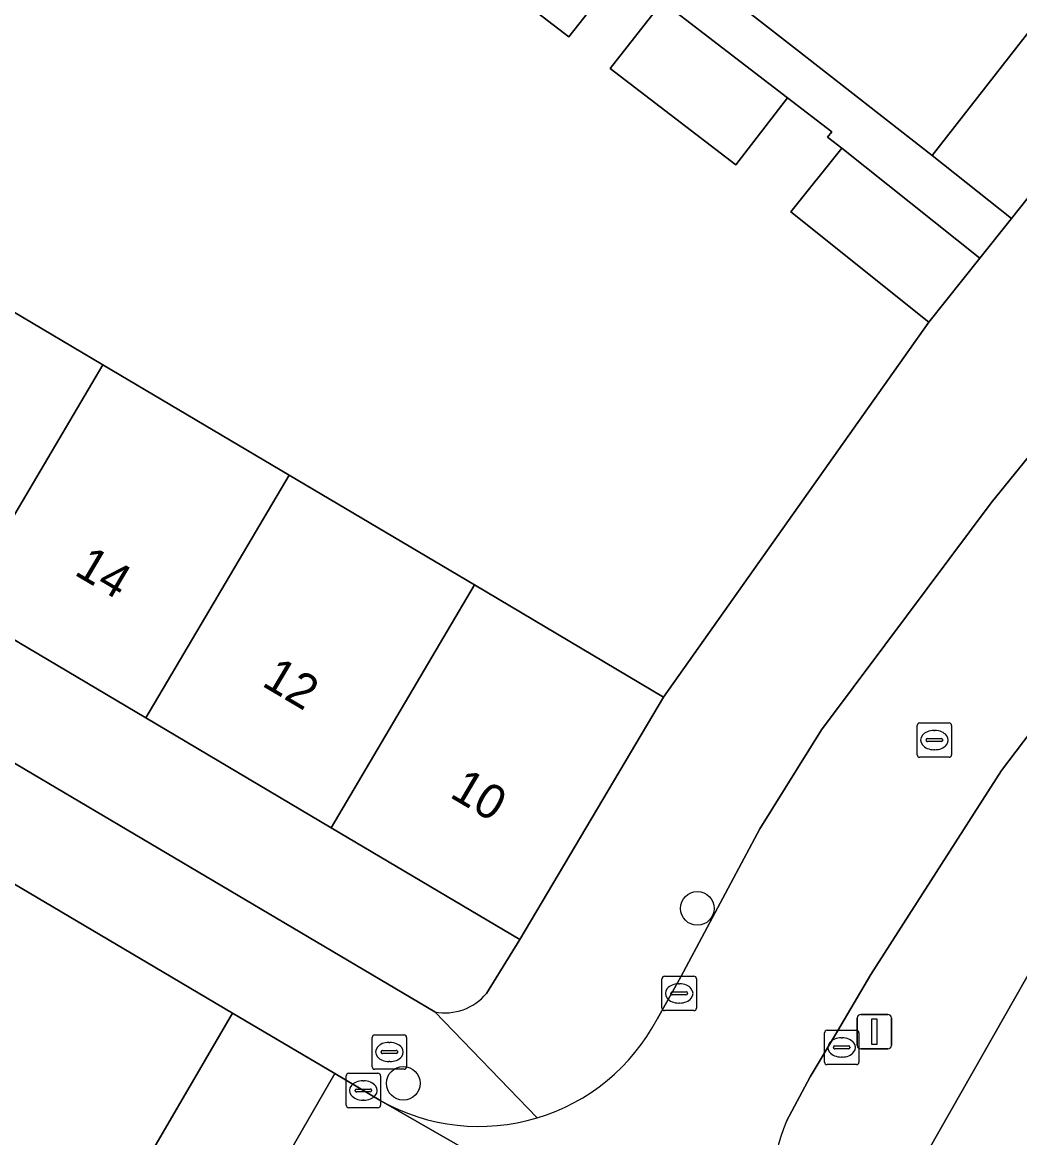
# Model space of a CAD drawing. Extents: x 160023 to 161302, y 384750 to 385707.
# Drawn here: x 160368.97 to 160397.95, y 385103.35 to 385135.78 of the extents above; entities that cross this region are included whole.
import ezdxf

# ---------------------------------------------------------------- set-up
doc = ezdxf.new("R2010")
doc.units = 0
for name, color, linetype in [('IMGEO_Boom', 7, 'Continuous'), ('IMGEO_Brandkraan', 7, 'Continuous'), ('IMGEO_Erf', 7, 'Continuous'), ('IMGEO_Kolk', 7, 'Continuous'), ('IMGEO_Lichtmast', 7, 'Continuous'), ('IMGEO_Muur', 7, 'Continuous'), ('IMGEO_Pand', 7, 'Continuous'), ('IMGEO_Pand_nummerreeks', 7, 'Continuous'), ('IMGEO_Rijbaan_lokaal_gesloten', 7, 'Continuous'), ('IMGEO_Rijbaan_lokaal_open', 7, 'Continuous'), ('IMGEO_Rioolput', 7, 'Continuous'), ('IMGEO_Voetpad_open', 7, 'Continuous')]:
    doc.layers.add(name, color=color, linetype=linetype)

msp = doc.modelspace()

# ---------------------------------------------------------------- linework, layer by layer
at = {"layer": 'IMGEO_Boom'}
for centre in [(160388.586, 385110.018), (160380.039, 385104.933)]:
    msp.add_circle(centre, 0.489, dxfattribs=at)
at = {"layer": 'IMGEO_Brandkraan'}
for p, q in [((160379.21, 385106.342), (160380.062, 385106.342)), ((160379.135, 385105.416), (160379.135, 385106.268)), ((160379.623, 385106.122), (160379.648, 385106.122)), ((160380.136, 385106.268), (160380.136, 385105.416)), ((160379.394, 385105.836), (160379.394, 385105.848)), ((160379.832, 385105.799), (160379.434, 385105.799)), ((160379.437, 385105.885), (160379.835, 385105.885)), ((160379.878, 385105.848), (160379.878, 385105.836)), ((160379.646, 385105.562), (160379.621, 385105.562)), ((160380.062, 385105.342), (160379.21, 385105.342))]:
    msp.add_line(p, q, dxfattribs=at)
for points in [[(160379.21, 385106.342), (160380.062, 385106.342)], [(160379.135, 385105.416), (160379.135, 385106.268)], [(160380.136, 385106.268), (160380.136, 385105.416)], [(160380.062, 385105.342), (160379.21, 385105.342)]]:
    msp.add_lwpolyline(points, dxfattribs=at)
for centre, radius, start, end in [((160379.212, 385106.266), 0.0765, 91.552, 178.448), ((160379.212, 385106.266), 0.0765, 91.552, 178.448), ((160380.06, 385106.266), 0.0765, 1.552, 88.448), ((160380.06, 385106.266), 0.0765, 1.552, 88.448), ((160379.434, 385105.845), 0.0403, 85.8775, 175.7526), ((160379.431, 385105.835), 0.0366, 178.938, 274.7102), ((160379.835, 385105.842), 0.043, 264.8664, 352.4533), ((160379.839, 385105.847), 0.0386, 1.7309, 96.639), ((160379.212, 385105.418), 0.0765, 181.552, 268.448), ((160379.212, 385105.418), 0.0765, 181.552, 268.448), ((160380.06, 385105.418), 0.0765, 271.552, 358.448), ((160380.06, 385105.418), 0.0765, 271.552, 358.448)]:
    msp.add_arc(centre, radius, start, end, dxfattribs=at)
for centre, major_axis, ratio, start_param, end_param in [((160379.622, 385105.842), (-0.387, 0.002), 0.722429, 4.712389, 7.853982), ((160379.647, 385105.842), (-0.39, 0.002), 0.717154, 1.570796, 4.712389)]:
    msp.add_ellipse(centre, major_axis=major_axis, ratio=ratio, start_param=start_param, end_param=end_param, dxfattribs=at)
at = {"layer": 'IMGEO_Erf'}
msp.add_lwpolyline([(160417.417, 385154.927), (160421.238, 385159.843), (160418.732, 385161.791), (160414.851, 385156.819), (160410.985, 385151.865), (160407.107, 385146.898), (160403.152, 385141.831), (160399.257, 385136.84), (160395.41, 385131.912), (160397.718, 385130.082)], close=True, dxfattribs=at)
for points in [[(160386.049, 385134.443), (160387.574, 385136.374), (160386.376, 385137.294), (160384.851, 385135.363), (160381.117, 385138.229), (160382.64, 385140.16), (160381.475, 385141.054), (160379.952, 385139.123), (160376.156, 385142.035), (160377.679, 385143.968), (160376.471, 385144.895), (160374.948, 385142.962), (160371.263, 385145.79), (160368.098, 385148.219), (160369.659, 385150.185), (160360.564, 385157.429), (160341.039, 385132.915)], [(160366.008, 385128.966), (160371.303, 385125.827), (160376.718, 385122.618), (160382.108, 385119.423), (160387.606, 385116.164), (160395.316, 385127.065), (160391.3, 385130.27), (160392.78, 385132.125), (160392.37, 385132.439), (160392.493, 385132.599), (160391.203, 385133.589), (160389.705, 385131.638), (160386.049, 385134.443)], [(160341.364, 385130.768), (160350.683, 385124.926), (160380.959, 385107.006)], [(160382.455, 385107.541), (160383.427, 385109.115), (160377.947, 385112.363), (160372.558, 385115.558), (160367.143, 385118.768)]]:
    msp.add_lwpolyline(points, dxfattribs=at)
msp.add_arc((160381.244, 385108.568), 1.588, 259.654, 319.7021, dxfattribs=at)
at = {"layer": 'IMGEO_Kolk'}
for p, q in [((160387.558, 385107.12), (160387.558, 385107.972)), ((160387.633, 385108.046), (160388.485, 385108.046)), ((160388.559, 385107.972), (160388.559, 385107.12)), ((160388.046, 385107.826), (160388.071, 385107.826)), ((160387.817, 385107.54), (160387.817, 385107.552)), ((160388.255, 385107.503), (160387.857, 385107.503)), ((160387.86, 385107.589), (160388.258, 385107.589)), ((160388.301, 385107.552), (160388.301, 385107.54)), ((160388.485, 385107.046), (160387.633, 385107.046)), ((160388.069, 385107.266), (160388.044, 385107.266)), ((160392.279, 385105.549), (160392.279, 385106.401)), ((160392.354, 385106.475), (160393.206, 385106.475)), ((160393.28, 385106.401), (160393.28, 385105.549)), ((160392.581, 385106.018), (160392.979, 385106.018)), ((160392.767, 385106.255), (160392.792, 385106.255)), ((160392.538, 385105.969), (160392.538, 385105.981)), ((160392.976, 385105.932), (160392.578, 385105.932)), ((160392.79, 385105.695), (160392.765, 385105.695)), ((160393.022, 385105.981), (160393.022, 385105.969)), ((160393.206, 385105.475), (160392.354, 385105.475)), ((160378.377, 385104.297), (160378.377, 385105.149)), ((160378.452, 385105.223), (160379.304, 385105.223)), ((160379.378, 385105.149), (160379.378, 385104.297)), ((160378.636, 385104.717), (160378.636, 385104.729)), ((160378.679, 385104.766), (160379.077, 385104.766)), ((160378.865, 385105.003), (160378.89, 385105.003)), ((160379.12, 385104.729), (160379.12, 385104.717)), ((160379.074, 385104.68), (160378.676, 385104.68)), ((160378.888, 385104.443), (160378.863, 385104.443)), ((160379.304, 385104.223), (160378.452, 385104.223))]:
    msp.add_line(p, q, dxfattribs=at)
for points in [[(160387.558, 385107.12), (160387.558, 385107.972)], [(160387.633, 385108.046), (160388.485, 385108.046)], [(160388.559, 385107.972), (160388.559, 385107.12)], [(160388.485, 385107.046), (160387.633, 385107.046)], [(160392.279, 385105.549), (160392.279, 385106.401)], [(160392.354, 385106.475), (160393.206, 385106.475)], [(160393.28, 385106.401), (160393.28, 385105.549)], [(160393.206, 385105.475), (160392.354, 385105.475)], [(160378.377, 385104.297), (160378.377, 385105.149)], [(160378.452, 385105.223), (160379.304, 385105.223)], [(160379.378, 385105.149), (160379.378, 385104.297)], [(160379.304, 385104.223), (160378.452, 385104.223)]]:
    msp.add_lwpolyline(points, dxfattribs=at)
for centre, radius, start, end in [((160387.635, 385107.97), 0.0765, 91.552, 178.448), ((160387.635, 385107.97), 0.0765, 91.552, 178.448), ((160388.483, 385107.97), 0.0765, 1.552, 88.448), ((160388.483, 385107.97), 0.0765, 1.552, 88.448), ((160387.857, 385107.549), 0.0403, 85.8775, 175.7526), ((160387.854, 385107.539), 0.0366, 178.938, 274.7102), ((160388.258, 385107.546), 0.043, 264.8664, 352.4533), ((160388.262, 385107.551), 0.0386, 1.7309, 96.639), ((160387.635, 385107.122), 0.0765, 181.552, 268.448), ((160387.635, 385107.122), 0.0765, 181.552, 268.448), ((160388.483, 385107.122), 0.0765, 271.552, 358.448), ((160388.483, 385107.122), 0.0765, 271.552, 358.448), ((160392.356, 385106.399), 0.0765, 91.552, 178.448), ((160392.356, 385106.399), 0.0765, 91.552, 178.448), ((160393.204, 385106.399), 0.0765, 1.552, 88.448), ((160393.204, 385106.399), 0.0765, 1.552, 88.448), ((160392.578, 385105.978), 0.0403, 85.8775, 175.7526), ((160392.983, 385105.98), 0.0386, 1.7309, 96.639), ((160392.575, 385105.968), 0.0366, 178.938, 274.7102), ((160392.979, 385105.975), 0.043, 264.8664, 352.4533), ((160392.356, 385105.551), 0.0765, 181.552, 268.448), ((160392.356, 385105.551), 0.0765, 181.552, 268.448), ((160393.204, 385105.551), 0.0765, 271.552, 358.448), ((160393.204, 385105.551), 0.0765, 271.552, 358.448), ((160378.454, 385105.147), 0.0765, 91.552, 178.448), ((160378.454, 385105.147), 0.0765, 91.552, 178.448), ((160379.302, 385105.147), 0.0765, 1.552, 88.448), ((160379.302, 385105.147), 0.0765, 1.552, 88.448), ((160378.676, 385104.726), 0.0403, 85.8775, 175.7526), ((160378.673, 385104.716), 0.0366, 178.938, 274.7102), ((160379.077, 385104.723), 0.043, 264.8664, 352.4533), ((160379.081, 385104.728), 0.0386, 1.7309, 96.639), ((160378.454, 385104.299), 0.0765, 181.552, 268.448), ((160378.454, 385104.299), 0.0765, 181.552, 268.448), ((160379.302, 385104.299), 0.0765, 271.552, 358.448), ((160379.302, 385104.299), 0.0765, 271.552, 358.448)]:
    msp.add_arc(centre, radius, start, end, dxfattribs=at)
for centre, major_axis, ratio, start_param, end_param in [((160388.045, 385107.546), (-0.387, 0.002), 0.722429, 4.712389, 7.853982), ((160388.07, 385107.546), (-0.39, 0.002), 0.717154, 1.570796, 4.712389), ((160392.766, 385105.975), (-0.387, 0.002), 0.722429, 4.712389, 7.853982), ((160392.791, 385105.975), (-0.39, 0.002), 0.717154, 1.570796, 4.712389), ((160378.864, 385104.723), (-0.387, 0.002), 0.722429, 4.712389, 7.853982), ((160378.889, 385104.723), (-0.39, 0.002), 0.717154, 1.570796, 4.712389)]:
    msp.add_ellipse(centre, major_axis=major_axis, ratio=ratio, start_param=start_param, end_param=end_param, dxfattribs=at)
at = {"layer": 'IMGEO_Lichtmast'}
for p, q in [((160393.234, 385106.032), (160393.234, 385106.832)), ((160393.234, 385106.832), (160393.234, 385106.032)), ((160393.334, 385106.932), (160394.124, 385106.932)), ((160394.124, 385106.932), (160393.334, 385106.932)), ((160394.224, 385106.832), (160394.224, 385106.032)), ((160394.224, 385106.032), (160394.224, 385106.832)), ((160394.124, 385105.932), (160393.334, 385105.932)), ((160393.334, 385105.932), (160394.124, 385105.932))]:
    msp.add_line(p, q, dxfattribs=at)
msp.add_lwpolyline([(160393.654, 385106.807), (160393.804, 385106.807), (160393.804, 385106.057), (160393.654, 385106.057), (160393.654, 385106.807)], dxfattribs=at)
for centre, start, end in [((160393.334, 385106.832), 90, 180), ((160393.334, 385106.832), 90, 180), ((160394.124, 385106.832), 0, 90), ((160394.124, 385106.832), 360, 90), ((160393.334, 385106.032), 180, 270), ((160393.334, 385106.032), 180, 270), ((160394.124, 385106.032), 270, 0), ((160394.124, 385106.032), 270, 0)]:
    msp.add_arc(centre, 0.1, start, end, dxfattribs=at)
at = {"layer": 'IMGEO_Muur'}
msp.add_lwpolyline([(160387.606, 385116.164), (160395.316, 385127.065)], dxfattribs=at)
at = {"layer": 'IMGEO_Pand'}
for points in [[(160392.745, 385141.922), (160388.899, 385136.994), (160391.469, 385134.988), (160395.41, 385131.912), (160399.257, 385136.84)], [(160382.64, 385140.16), (160381.117, 385138.229), (160384.851, 385135.363), (160386.376, 385137.294)], [(160387.574, 385136.374), (160386.049, 385134.443), (160389.705, 385131.638), (160391.203, 385133.589)], [(160396.797, 385128.92), (160392.78, 385132.125), (160391.3, 385130.27), (160395.316, 385127.065)], [(160361.848, 385121.906), (160367.143, 385118.768), (160371.303, 385125.827), (160366.008, 385128.966)], [(160367.143, 385118.768), (160372.558, 385115.558), (160376.718, 385122.618), (160371.303, 385125.827)], [(160382.108, 385119.423), (160376.718, 385122.618), (160372.558, 385115.558), (160377.947, 385112.363)], [(160387.606, 385116.164), (160382.108, 385119.423), (160377.947, 385112.363), (160383.427, 385109.115)], [(160395.003, 385102.463), (160400.946, 385099.085), (160405.009, 385106.266), (160399.08, 385109.636)]]:
    msp.add_lwpolyline(points, close=True, dxfattribs=at)
at = {"layer": 'IMGEO_Rijbaan_lokaal_gesloten'}
for points in [[(160365.671, 385103.277), (160371.088, 385100.124), (160375.076, 385106.975), (160373.082, 385108.155), (160362.963, 385114.135)], [(160435.644, 385072.318), (160423.083, 385079.537), (160418.598, 385082.089), (160416.968, 385083.016), (160402.988, 385090.942), (160394.009, 385096.026), (160393.778, 385096.16), (160379.385, 385104.426), (160378.045, 385105.217), (160374.108, 385098.37), (160375.168, 385097.761), (160378.639, 385095.752), (160386.711, 385091.158), (160396.67, 385085.497), (160398.258, 385084.596), (160399.574, 385083.817), (160407.061, 385079.548), (160408.745, 385078.592), (160410.666, 385077.515), (160413.918, 385075.639), (160418.139, 385073.218), (160424.416, 385069.645), (160428.901, 385067.092), (160437.316, 385062.291)]]:
    msp.add_lwpolyline(points, dxfattribs=at)
at = {"layer": 'IMGEO_Rijbaan_lokaal_open'}
for points in [[(160444.893, 385182.062), (160442.328, 385178.803), (160425.568, 385157.508), (160410.374, 385138.189), (160399.293, 385124.481), (160397.127, 385121.806), (160394.033, 385117.675), (160392.191, 385115.214), (160390.397, 385112.327), (160388.11, 385108.029), (160387.414, 385106.8)], [(160391.174, 385103.832), (160391.867, 385105.123), (160392.655, 385106.45), (160393.624, 385108.1), (160397.425, 385114.032), (160402.173, 385120.293), (160410.04, 385130.111), (160419.879, 385142.636), (160428.03, 385152.903)], [(160379.385, 385104.426), (160393.778, 385096.16)]]:
    msp.add_lwpolyline(points, dxfattribs=at)
msp.add_lwpolyline([(160378.045, 385105.217), (160375.076, 385106.975), (160371.088, 385100.124), (160373.415, 385098.769), (160374.108, 385098.37)], close=True, dxfattribs=at)
for centre, radius, start, end in [((160382.249, 385109.513), 5.834, 286.7181, 332.2925), ((160382.246, 385109.52), 5.842, 240.6833, 286.7277), ((160396.889, 385101.496), 6.174, 157.7714, 192.8165)]:
    msp.add_arc(centre, radius, start, end, dxfattribs=at)
at = {"layer": 'IMGEO_Rioolput'}
for p, q in [((160394.975, 385114.485), (160394.975, 385115.337)), ((160395.05, 385115.411), (160395.902, 385115.411)), ((160395.463, 385115.191), (160395.488, 385115.191)), ((160395.976, 385115.337), (160395.976, 385114.485)), ((160395.234, 385114.905), (160395.234, 385114.917)), ((160395.672, 385114.868), (160395.274, 385114.868)), ((160395.277, 385114.954), (160395.675, 385114.954)), ((160395.718, 385114.917), (160395.718, 385114.905)), ((160395.486, 385114.631), (160395.461, 385114.631)), ((160395.902, 385114.411), (160395.05, 385114.411))]:
    msp.add_line(p, q, dxfattribs=at)
for points in [[(160394.975, 385114.485), (160394.975, 385115.337)], [(160395.05, 385115.411), (160395.902, 385115.411)], [(160395.976, 385115.337), (160395.976, 385114.485)], [(160395.902, 385114.411), (160395.05, 385114.411)]]:
    msp.add_lwpolyline(points, dxfattribs=at)
for centre, radius, start, end in [((160395.052, 385115.335), 0.0765, 91.552, 178.448), ((160395.052, 385115.335), 0.0765, 91.552, 178.448), ((160395.9, 385115.335), 0.0765, 1.552, 88.448), ((160395.9, 385115.335), 0.0765, 1.552, 88.448), ((160395.274, 385114.914), 0.0403, 85.8775, 175.7526), ((160395.271, 385114.904), 0.0366, 178.938, 274.7102), ((160395.675, 385114.911), 0.043, 264.8664, 352.4533), ((160395.679, 385114.916), 0.0386, 1.7309, 96.639), ((160395.052, 385114.487), 0.0765, 181.552, 268.448), ((160395.052, 385114.487), 0.0765, 181.552, 268.448), ((160395.9, 385114.487), 0.0765, 271.552, 358.448), ((160395.9, 385114.487), 0.0765, 271.552, 358.448)]:
    msp.add_arc(centre, radius, start, end, dxfattribs=at)
for centre, major_axis, ratio, start_param, end_param in [((160395.462, 385114.911), (-0.387, 0.002), 0.722429, 4.712389, 7.853982), ((160395.487, 385114.911), (-0.39, 0.002), 0.717154, 1.570796, 4.712389)]:
    msp.add_ellipse(centre, major_axis=major_axis, ratio=ratio, start_param=start_param, end_param=end_param, dxfattribs=at)
at = {"layer": 'IMGEO_Voetpad_open'}
for points in [[(160444.893, 385182.062), (160439.384, 385186.88), (160437.348, 385184.323), (160433.27, 385179.116), (160432.749, 385179.524), (160431.63, 385178.095), (160433.998, 385176.262), (160422.265, 385161.165), (160421.238, 385159.843), (160417.417, 385154.927), (160397.718, 385130.082), (160396.797, 385128.92), (160395.316, 385127.065), (160387.606, 385116.164), (160383.427, 385109.115), (160382.455, 385107.541)], [(160404.28, 385118.318), (160405.818, 385120.228), (160406.744, 385121.404), (160422.407, 385141.3), (160423.391, 385142.55), (160450.803, 385177.371), (160448.926, 385179.255), (160441.301, 385169.642), (160436.8, 385163.928), (160428.03, 385152.903), (160419.879, 385142.636), (160410.04, 385130.111), (160402.173, 385120.293), (160397.425, 385114.032), (160393.624, 385108.1), (160392.655, 385106.45), (160391.867, 385105.123), (160391.174, 385103.832)], [(160387.574, 385136.374), (160391.203, 385133.589), (160392.493, 385132.599), (160392.37, 385132.439), (160392.78, 385132.125), (160396.797, 385128.92), (160397.718, 385130.082), (160395.41, 385131.912), (160391.469, 385134.988), (160388.899, 385136.994)], [(160333.972, 385131.862), (160342.253, 385126.595), (160343.306, 385125.926), (160345.516, 385124.585), (160353.245, 385119.896), (160362.963, 385114.135), (160373.082, 385108.155), (160375.076, 385106.975), (160378.045, 385105.217), (160379.385, 385104.426)], [(160383.927, 385103.925), (160380.959, 385107.006), (160350.683, 385124.926)], [(160387.414, 385106.8), (160388.11, 385108.029), (160390.397, 385112.327), (160392.191, 385115.214), (160394.033, 385117.675), (160397.127, 385121.806), (160399.293, 385124.481)], [(160390.869, 385100.127), (160393.531, 385099.882), (160395.003, 385102.463), (160399.08, 385109.636), (160404.28, 385118.318)], [(160380.959, 385107.006), (160383.927, 385103.925)]]:
    msp.add_lwpolyline(points, dxfattribs=at)
for centre, radius, start, end in [((160381.244, 385108.568), 1.588, 259.654, 319.7021), ((160382.249, 385109.513), 5.834, 286.7181, 332.2925), ((160382.246, 385109.52), 5.842, 240.6833, 286.7277), ((160396.889, 385101.496), 6.174, 157.7714, 192.8165)]:
    msp.add_arc(centre, radius, start, end, dxfattribs=at)

# ---------------------------------------------------------------- texts
at = {"layer": 'IMGEO_Pand_nummerreeks'}
for s, p in [('14', (160370.443, 385119.741)), ('12', (160375.895, 385116.51)), ('10', (160381.355, 385113.273))]:
    msp.add_text(s, height=1, rotation=329.3421, dxfattribs=at).set_placement(p)

doc.saveas('drawing.dxf')
